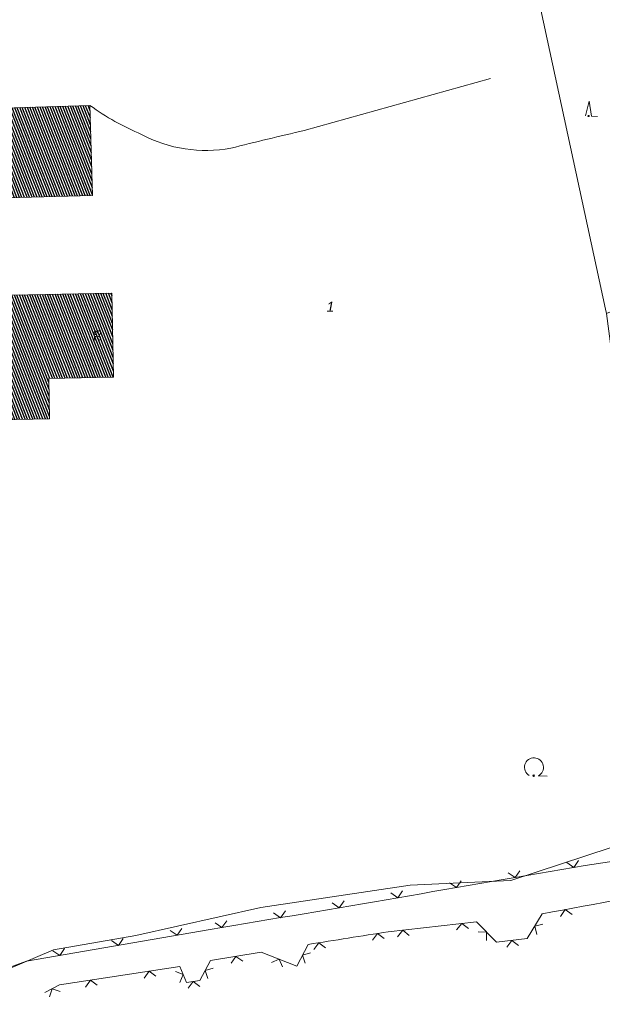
# Model space of a CAD drawing. Header units: metres. Extents: x 345144 to 348639, y 5629211 to 5635235.
# Tile 652 of 656: x 346012 to 346061, y 5631816 to 5631898. Entities that reach past the tile are written whole.
import ezdxf
from ezdxf.enums import TextEntityAlignment as Align

# ---------------------------------------------------------------- set-up
doc = ezdxf.new("R2010")
doc.units = ezdxf.units.M
doc.header["$MEASUREMENT"] = 0
for name, color, linetype in [('081-083 Topographie', 7, 'Continuous'), ('AX Flurstück', 7, 'Continuous'), ('AX Gebäude', 7, 'Continuous'), ('Definitionslinie', 7, 'Continuous'), ('Präsentationsobjekt -Text (punktförmig)', 7, 'Continuous')]:
    doc.layers.add(name, color=color, linetype=linetype)
doc.styles.add('ARIAL', font='arial.ttf', dxfattribs={"height": 1})
doc.styles.add('ARIALIT', font='ariali.ttf', dxfattribs={"height": 1})
pattern_1 = [(111.5294117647, (0, 0), (-0.186045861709, -0.07339575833), [])]

# ---------------------------------------------------------------- blocks, each defined once
blk = doc.blocks.new('alk_7100_nrwx2')
at = {"true_color": 0x2e2e2e}
h = blk.add_hatch(color=250, dxfattribs=at)
edge = h.paths.add_edge_path(flags=0)
edge.add_arc((0.024073, -0.597267), 0.057254, 180, 360, ccw=False)
edge.add_arc((0.024073, -0.597267), 0.057255, 0, 180, ccw=False)
at = {"color": 250, "lineweight": 5, "true_color": 0x2e2e2e, "flags": 128}
blk.add_lwpolyline([(0.349382, -0.597267), (1, -0.597267)], dxfattribs=at)
at = {"color": 250, "lineweight": 5, "true_color": 0x2e2e2e}
for centre, radius, start, end in [((0.024073, 0.012362), 0.690995, -61.91481688, -118.08518312), ((0.024073, -0.597267), 0.057255, 0, 180), ((0.024073, -0.597267), 0.057254, 180, 0)]:
    blk.add_arc(centre, radius, start, end, dxfattribs=at)
blk = doc.blocks.new('alk_7200_nrwx2')
at = {"true_color": 0x2e2e2e}
h = blk.add_hatch(color=250, dxfattribs=at)
edge = h.paths.add_edge_path(flags=0)
edge.add_arc((-0.020544, -0.388118), 0.055525, 180, 360, ccw=False)
edge.add_arc((-0.020544, -0.388118), 0.055525, 0, 180, ccw=False)
at = {"color": 250, "lineweight": 5, "true_color": 0x2e2e2e, "flags": 128}
blk.add_lwpolyline([(-0.298168, -0.388118), (-0.020544, 1), (0.257079, -0.388118), (0.812326, -0.388118)], dxfattribs=at)
blk.add_lwpolyline([(-0.298168, -0.388118), (-0.020544, 1), (0.257079, -0.388118), (0.812326, -0.388118)], dxfattribs=at)
at = {"color": 250, "lineweight": 5, "true_color": 0x2e2e2e}
for start, end in [(0, 180), (180, 0)]:
    blk.add_arc((-0.020544, -0.388118), 0.055525, start, end, dxfattribs=at)

msp = doc.modelspace()

# ---------------------------------------------------------------- hatches: boundary and pattern name
at = {"layer": 'AX Gebäude', "true_color": 0x4f4f4f}
h = msp.add_hatch(dxfattribs=at)
h.set_pattern_fill('_USER', color=251, scale=0.2, angle=111.52941176, style=0, pattern_type=0)
h.set_pattern_definition(pattern_1)
h.paths.add_polyline_path([(346009.401, 5631890.905), (346017.633, 5631891.148), (346017.856, 5631883.596), (346009.624, 5631883.353)], flags=0)
h = msp.add_hatch(dxfattribs=at)
h.set_pattern_fill('_USER', color=251, scale=0.2, angle=111.52941176, style=0, pattern_type=0)
h.set_pattern_definition(pattern_1)
h.paths.add_polyline_path([(346005.397, 5631875.103), (346019.483, 5631875.374), (346019.619, 5631868.32), (346014.179, 5631868.215), (346014.244, 5631864.821), (346010.099, 5631864.741), (346010.04, 5631867.782), (346005.539, 5631867.695)], flags=0)

# ---------------------------------------------------------------- linework, layer by layer
at = {"layer": '081-083 Topographie', "color": 7, "linetype": 'Continuous', "lineweight": 5, "flags": 128}
for points in [[(346035.651, 5631889.055), (346051.287, 5631893.414)], [(346059.269, 5631827.28), (346064.28, 5631828.032), (346064.28, 5631828.032), (346079.478, 5631831.506), (346079.478, 5631831.506), (346085.619, 5631832.909), (346085.619, 5631832.909), (346088.966, 5631833.674)], [(346042.698, 5631821.697), (346050.116, 5631822.55), (346050.116, 5631822.55), (346051.815, 5631820.82), (346051.815, 5631820.82), (346054.391, 5631821.128), (346054.391, 5631821.128), (346055.653, 5631823.223)], [(346004.753, 5631816.471), (346005.996, 5631816.925), (346005.996, 5631816.925), (346012.303, 5631819.226), (346012.303, 5631819.226), (346027.742, 5631821.888)], [(346013.836, 5631816.592), (346015.08, 5631817.231), (346015.08, 5631817.231), (346025.191, 5631818.775), (346025.191, 5631818.775), (346025.745, 5631817.439), (346025.745, 5631817.439), (346026.873, 5631817.609), (346026.873, 5631817.609), (346027.771, 5631819.279), (346027.771, 5631819.279), (346032.033, 5631819.997), (346032.033, 5631819.997), (346035.024, 5631818.824), (346035.024, 5631818.824), (346035.968, 5631820.641)]]:
    msp.add_lwpolyline(points, dxfattribs=at)
at = {"layer": '081-083 Topographie', "color": 7, "linetype": 'Continuous', "lineweight": 5}
for centre, radius, start, end in [((346031.082, 5631910.045), 23.193648, -125.43745572, -113.14052958), ((346137.998, 5631450.899), 449.950578, 103.14773747, 103.95736574), ((346027.363, 5631898.849), 11.479296, -118.03842915, -79.42327094), ((344518.609, 5640742.381), 9047.246972, -80.3978485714, -80.1952904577), ((345908.109, 5632643.483), 833.424081, -79.802981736, -78.846356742), ((346258.643, 5630423.016), 1415.252556, 98.776705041, 99.052499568)]:
    msp.add_arc(centre, radius, start, end, dxfattribs=at)
at = {"layer": 'AX Flurstück', "color": 8, "linetype": 'Continuous', "lineweight": 13, "true_color": 0x808080, "flags": 128}
for points in [[(346060.975, 5631874.027), (346050.84, 5631920.875), (346058.619, 5631921.978), (346072.237, 5631883.782), (346112.288, 5631896.345), (346178.046, 5631902.811), (346161.04, 5631899.478), (346141.237, 5631895.597), (346133.138, 5631894.342), (346100.761, 5631889.327), (346079.196, 5631880.892), (346061.244, 5631873.746), (346061.051, 5631873.674), (346060.975, 5631874.027)], [(345998.551, 5631913.463), (346050.84, 5631920.875), (346060.975, 5631874.027), (346061.051, 5631873.674), (346066.138, 5631835.101), (346066.194, 5631834.008), (346064.282, 5631833.005), (346063.242, 5631830.556), (346061.442, 5631828.794), (346053.016, 5631826.024), (346044.542, 5631825.615), (346032.008, 5631823.737), (346021.501, 5631821.394), (346014.559, 5631820.187), (346003.818, 5631815.608), (346003.764, 5631816.559), (346002.446, 5631824.606), (345995.118, 5631856.98), (345990.56, 5631873.565), (345990.651, 5631873.861), (345990.921, 5631877.131), (345999.397, 5631879.63), (345998.551, 5631913.463)], [(346003.818, 5631815.608), (346014.559, 5631820.187), (346021.501, 5631821.394), (346032.008, 5631823.737), (346044.542, 5631825.615), (346053.016, 5631826.024), (346061.442, 5631828.794), (346063.242, 5631830.556), (346064.28, 5631828.032), (346088.966, 5631833.674), (346079.597, 5631878.934), (346079.196, 5631880.892), (346100.761, 5631889.327)]]:
    msp.add_lwpolyline(points, dxfattribs=at)
at = {"layer": 'AX Gebäude', "color": 7, "linetype": 'Continuous', "lineweight": 5, "flags": 128}
for points in [[(346009.401, 5631890.905), (346017.633, 5631891.148), (346017.856, 5631883.596), (346009.624, 5631883.353), (346009.401, 5631890.905)], [(346005.397, 5631875.103), (346019.483, 5631875.374), (346019.619, 5631868.32), (346014.179, 5631868.215), (346014.244, 5631864.821), (346010.099, 5631864.741), (346010.04, 5631867.782), (346005.539, 5631867.695), (346005.397, 5631875.103)]]:
    msp.add_lwpolyline(points, dxfattribs=at)
at = {"layer": 'Definitionslinie', "color": 7, "linetype": 'Continuous', "lineweight": 5, "flags": 128}
for points in [[(346035.651, 5631889.055), (346051.287, 5631893.414)], [(346057.713, 5631827.519), (346058.291, 5631827.111), (346058.699, 5631827.689)], [(346057.713, 5631827.519), (346058.291, 5631827.111), (346058.699, 5631827.689)], [(346059.269, 5631827.28), (346064.28, 5631828.032)], [(346052.786, 5631826.669), (346053.364, 5631826.261), (346053.772, 5631826.839)], [(346052.786, 5631826.669), (346053.364, 5631826.261), (346053.772, 5631826.839)], [(346047.859, 5631825.823), (346048.436, 5631825.414), (346048.844, 5631825.992)], [(346047.859, 5631825.823), (346048.436, 5631825.414), (346048.844, 5631825.992)], [(346042.931, 5631824.979), (346043.508, 5631824.57), (346043.916, 5631825.147)], [(346042.931, 5631824.979), (346043.508, 5631824.57), (346043.916, 5631825.147)], [(346038.002, 5631824.138), (346038.579, 5631823.729), (346038.988, 5631824.306)], [(346038.002, 5631824.138), (346038.579, 5631823.729), (346038.988, 5631824.306)], [(346033.073, 5631823.299), (346033.65, 5631822.89), (346034.059, 5631823.466)], [(346033.073, 5631823.299), (346033.65, 5631822.89), (346034.059, 5631823.466)], [(346058.161, 5631823.17), (346057.579, 5631823.572), (346057.177, 5631822.99)], [(346058.161, 5631823.17), (346057.579, 5631823.572), (346057.177, 5631822.99)], [(346028.144, 5631822.463), (346028.72, 5631822.054), (346029.13, 5631822.63)], [(346028.144, 5631822.463), (346028.72, 5631822.054), (346029.13, 5631822.63)], [(346054.391, 5631821.128), (346055.653, 5631823.223)], [(346012.303, 5631819.226), (346027.742, 5631821.888)], [(346024.372, 5631821.814), (346024.95, 5631821.407), (346025.358, 5631821.984)], [(346024.372, 5631821.814), (346024.95, 5631821.407), (346025.358, 5631821.984)], [(346042.698, 5631821.697), (346050.116, 5631822.55)], [(346044.477, 5631821.398), (346043.923, 5631821.838), (346043.484, 5631821.284)], [(346044.477, 5631821.398), (346043.923, 5631821.838), (346043.484, 5631821.284)], [(346049.444, 5631821.969), (346048.891, 5631822.409), (346048.451, 5631821.855)], [(346049.444, 5631821.969), (346048.891, 5631822.409), (346048.451, 5631821.855)], [(346050.116, 5631822.55), (346051.815, 5631820.82)], [(346055.708, 5631822.346), (346055.022, 5631822.176), (346055.192, 5631821.489)], [(346055.708, 5631822.346), (346055.022, 5631822.176), (346055.192, 5631821.489)], [(346019.445, 5631820.965), (346020.023, 5631820.557), (346020.43, 5631821.135)], [(346019.445, 5631820.965), (346020.023, 5631820.557), (346020.43, 5631821.135)], [(346042.373, 5631821.141), (346041.802, 5631821.558), (346041.385, 5631820.988)], [(346042.373, 5631821.141), (346041.802, 5631821.558), (346041.385, 5631820.988)], [(346050.959, 5631820.978), (346050.966, 5631821.685), (346050.258, 5631821.691)], [(346050.959, 5631820.978), (346050.966, 5631821.685), (346050.258, 5631821.691)], [(346051.815, 5631820.82), (346054.391, 5631821.128)], [(346053.659, 5631820.537), (346053.103, 5631820.974), (346052.666, 5631820.418)], [(346053.659, 5631820.537), (346053.103, 5631820.974), (346052.666, 5631820.418)], [(346014.518, 5631820.115), (346015.095, 5631819.707), (346015.503, 5631820.285)], [(346014.518, 5631820.115), (346015.095, 5631819.707), (346015.503, 5631820.285)], [(346035.024, 5631818.824), (346035.968, 5631820.641)], [(346037.435, 5631820.368), (346036.863, 5631820.783), (346036.447, 5631820.211)], [(346037.435, 5631820.368), (346036.863, 5631820.783), (346036.447, 5631820.211)], [(346027.771, 5631819.279), (346032.033, 5631819.997)], [(346030.478, 5631819.228), (346029.902, 5631819.638), (346029.492, 5631819.062)], [(346030.478, 5631819.228), (346029.902, 5631819.638), (346029.492, 5631819.062)], [(346032.033, 5631819.997), (346035.024, 5631818.824)], [(346033.811, 5631818.762), (346033.529, 5631819.411), (346032.88, 5631819.128)], [(346033.811, 5631818.762), (346033.529, 5631819.411), (346032.88, 5631819.128)], [(346036.17, 5631819.946), (346035.496, 5631819.733), (346035.709, 5631819.058)], [(346036.17, 5631819.946), (346035.496, 5631819.733), (346035.709, 5631819.058)], [(346004.753, 5631816.471), (346005.996, 5631816.925), (346005.996, 5631816.925), (346012.303, 5631819.226)], [(346015.08, 5631817.231), (346025.191, 5631818.775)], [(346025.191, 5631818.775), (346025.745, 5631817.439)], [(346026.873, 5631817.609), (346027.771, 5631819.279)], [(346027.999, 5631818.648), (346027.322, 5631818.444), (346027.526, 5631817.767)], [(346027.999, 5631818.648), (346027.322, 5631818.444), (346027.526, 5631817.767)], [(346023.177, 5631817.962), (346022.607, 5631818.38), (346022.188, 5631817.811)], [(346023.177, 5631817.962), (346022.607, 5631818.38), (346022.188, 5631817.811)], [(346025.198, 5631817.454), (346025.468, 5631818.107), (346024.815, 5631818.377)], [(346025.198, 5631817.454), (346025.468, 5631818.107), (346024.815, 5631818.377)], [(346013.836, 5631816.592), (346015.08, 5631817.231)], [(346015.131, 5631816.695), (346014.458, 5631816.912), (346014.242, 5631816.238)], [(346015.131, 5631816.695), (346014.458, 5631816.912), (346014.242, 5631816.238)], [(346018.234, 5631817.207), (346017.664, 5631817.626), (346017.245, 5631817.056)], [(346018.234, 5631817.207), (346017.664, 5631817.626), (346017.245, 5631817.056)], [(346025.745, 5631817.439), (346026.873, 5631817.609)], [(346026.878, 5631817.104), (346026.309, 5631817.524), (346025.889, 5631816.955)], [(346026.878, 5631817.104), (346026.309, 5631817.524), (346025.889, 5631816.955)]]:
    msp.add_lwpolyline(points, dxfattribs=at)
at = {"layer": 'Definitionslinie', "color": 7, "linetype": 'Continuous', "lineweight": 5}
for centre, radius, start, end in [((346031.082, 5631910.045), 23.193648, -125.43745572, -113.14052958), ((346137.998, 5631450.899), 449.950578, 103.14773747, 103.95736574), ((346027.363, 5631898.849), 11.479296, -118.03842915, -79.42327094), ((344518.609, 5640742.381), 9047.246972, -80.3978485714, -80.1952904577), ((345908.109, 5632643.483), 833.424081, -79.802981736, -78.846356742), ((346258.643, 5630423.016), 1415.252556, 98.776705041, 99.052499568)]:
    msp.add_arc(centre, radius, start, end, dxfattribs=at)

# ---------------------------------------------------------------- block references
at = {"layer": '081-083 Topographie'}
for name, p, xscale, yscale, rotation in [('alk_7200_nrwx2', (346059.578, 5631890.613), 0.9005, 0.9005, -2.326094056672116), ('alk_7100_nrwx2', (346054.926, 5631835.516), 1.15275, 1.15275, -2.325521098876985)]:
    msp.add_blockref(name, p, dxfattribs=dict(at, xscale=xscale, yscale=yscale, rotation=rotation))

# ---------------------------------------------------------------- texts
at = {"layer": 'Präsentationsobjekt -Text (punktförmig)', "color": 8, "true_color": 0x808080, "style": 'ARIALIT'}
msp.add_text('1', height=0.8421, dxfattribs=at).set_placement((346037.839, 5631874.237), align=Align.MIDDLE_CENTER)
at = {"layer": 'Präsentationsobjekt -Text (punktförmig)', "color": 7, "style": 'ARIAL'}
msp.add_text('33', height=0.58947, rotation=91.10452943, dxfattribs=at).set_placement((346018.551, 5631871.828), align=Align.CENTER)

doc.saveas('drawing.dxf')
